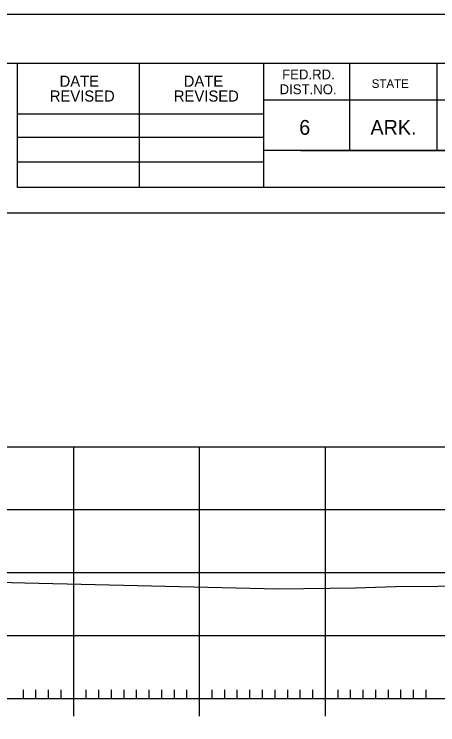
# Model space of a CAD drawing. Extents: x 1368910 to 1369601, y 380116 to 380950.
# Drawn here: x 1369175.5 to 1369209.2, y 380680.7 to 380737.1 of the extents above; entities that cross this region are included whole.
import ezdxf

# ---------------------------------------------------------------- set-up
doc = ezdxf.new("R2010")
doc.units = 0
for name, color, linetype in [('R_Axis', 7, 'Continuous'), ('R_Border', 7, 'Continuous'), ('R_Exist Surface', 7, 'Continuous'), ('R_Grid', 7, 'Continuous'), ('R_No Plot', 7, 'Continuous')]:
    doc.layers.add(name, color=color, linetype=linetype)

msp = doc.modelspace()

# ---------------------------------------------------------------- linework, layer by layer
at = {"layer": 'R_Axis'}
for p, q in [((1369180.244, 380681.359), (1369180.244, 380684.159)), ((1369190.244, 380681.359), (1369190.244, 380684.159)), ((1369200.244, 380681.359), (1369200.244, 380684.159)), ((1369176.244, 380682.759), (1369176.244, 380683.459)), ((1369177.244, 380682.759), (1369177.244, 380683.459)), ((1369178.244, 380682.759), (1369178.244, 380683.459)), ((1369179.244, 380682.759), (1369179.244, 380683.459)), ((1369181.244, 380682.759), (1369181.244, 380683.459)), ((1369182.244, 380682.759), (1369182.244, 380683.459)), ((1369183.244, 380682.759), (1369183.244, 380683.459)), ((1369184.244, 380682.759), (1369184.244, 380683.459)), ((1369185.244, 380682.759), (1369185.244, 380683.459)), ((1369186.244, 380682.759), (1369186.244, 380683.459)), ((1369187.244, 380682.759), (1369187.244, 380683.459)), ((1369188.244, 380682.759), (1369188.244, 380683.459)), ((1369189.244, 380682.759), (1369189.244, 380683.459)), ((1369191.244, 380682.759), (1369191.244, 380683.459)), ((1369192.244, 380682.759), (1369192.244, 380683.459)), ((1369193.244, 380682.759), (1369193.244, 380683.459)), ((1369194.244, 380682.759), (1369194.244, 380683.459)), ((1369195.244, 380682.759), (1369195.244, 380683.459)), ((1369196.244, 380682.759), (1369196.244, 380683.459)), ((1369197.244, 380682.759), (1369197.244, 380683.459)), ((1369198.244, 380682.759), (1369198.244, 380683.459)), ((1369199.244, 380682.759), (1369199.244, 380683.459)), ((1369201.244, 380682.759), (1369201.244, 380683.459)), ((1369202.244, 380682.759), (1369202.244, 380683.459)), ((1369203.244, 380682.759), (1369203.244, 380683.459)), ((1369204.244, 380682.759), (1369204.244, 380683.459)), ((1369205.244, 380682.759), (1369205.244, 380683.459)), ((1369206.244, 380682.759), (1369206.244, 380683.459)), ((1369207.244, 380682.759), (1369207.244, 380683.459)), ((1369208.244, 380682.759), (1369208.244, 380683.459)), ((1368940.244, 380682.759), (1369220.244, 380682.759))]:
    msp.add_line(p, q, dxfattribs=at)
at = {"layer": 'R_Border'}
for p, q in [((1368922.244, 380733.219), (1369238.424, 380733.219)), ((1369175.784, 380723.339), (1369175.784, 380733.219)), ((1369185.464, 380723.339), (1369185.464, 380733.219)), ((1369195.324, 380733.219), (1369195.324, 380723.339)), ((1369202.164, 380733.219), (1369202.164, 380726.279)), ((1369209.104, 380733.219), (1369209.104, 380726.279)), ((1369238.424, 380730.279), (1369195.324, 380730.279)), ((1369175.784, 380729.199), (1369195.324, 380729.199)), ((1369175.784, 380727.339), (1369195.324, 380727.339)), ((1369238.424, 380726.279), (1369195.324, 380726.279)), ((1369198.284, 380726.279), (1369238.424, 380726.279)), ((1369175.784, 380725.399), (1369195.324, 380725.399)), ((1369238.424, 380723.339), (1369175.784, 380723.339))]:
    msp.add_line(p, q, dxfattribs=at)
at = {"layer": 'R_Exist Surface'}
msp.add_lwpolyline([(1369138.01, 380691.506), (1369148.634, 380691.718), (1369160.914, 380692.36), (1369166.365, 380692.219), (1369166.769, 380692.195), (1369176.35, 380691.942), (1369196.483, 380691.461), (1369202.629, 380691.551), (1369205.82, 380691.659), (1369215.91, 380691.722), (1369216.843, 380691.701), (1369220.244, 380690.869)], dxfattribs=at)
at = {"layer": 'R_Grid'}
for p, q in [((1368940.244, 380702.759), (1369220.244, 380702.759)), ((1369180.244, 380682.759), (1369180.244, 380702.759)), ((1369190.244, 380682.759), (1369190.244, 380702.759)), ((1369200.244, 380682.759), (1369200.244, 380702.759)), ((1368940.244, 380697.759), (1369220.244, 380697.759)), ((1368940.244, 380692.759), (1369220.244, 380692.759)), ((1368940.244, 380687.759), (1369220.244, 380687.759)), ((1368940.244, 380682.759), (1369220.244, 380682.759))]:
    msp.add_line(p, q, dxfattribs=at)
at = {"layer": 'R_No Plot'}
for points in [[(1368909.836, 380737.113), (1369243.176, 380737.113), (1369243.176, 380523.776), (1368909.836, 380523.776)], [(1369236.424, 380632.489), (1368924.244, 380632.489), (1368924.244, 380731.219), (1369173.784, 380731.219), (1369173.784, 380721.339), (1369191.324, 380721.339), (1369215.424, 380721.339), (1369215.424, 380699.006), (1369236.424, 380699.006)], [(1368924.244, 380731.219), (1369173.784, 380731.219), (1369173.784, 380721.339), (1369191.324, 380721.339), (1369215.424, 380721.339), (1369215.424, 380699.006), (1369236.424, 380699.006), (1369236.424, 380529.759), (1368924.244, 380529.759)]]:
    msp.add_lwpolyline(points, close=True, dxfattribs=at)

# ---------------------------------------------------------------- texts
at = {"layer": 'R_Border'}
for s, height, p in [('FED.RD.', 0.7819, (1369196.804, 380731.939)), ('DATE', 0.8792, (1369179.121, 380731.355)), ('DATE', 0.8792, (1369188.981, 380731.355)), ('DIST.NO.', 0.7819, (1369196.604, 380730.759)), ('STATE', 0.684, (1369203.924, 380731.259)), ('REVISED', 0.8792, (1369178.341, 380730.175)), ('REVISED', 0.8792, (1369188.201, 380730.175)), ('6', 1.172, (1369198.164, 380727.539)), ('ARK.', 1.1723, (1369203.824, 380727.539))]:
    msp.add_text(s, height=height, dxfattribs=at).set_placement(p)

doc.saveas('drawing.dxf')
